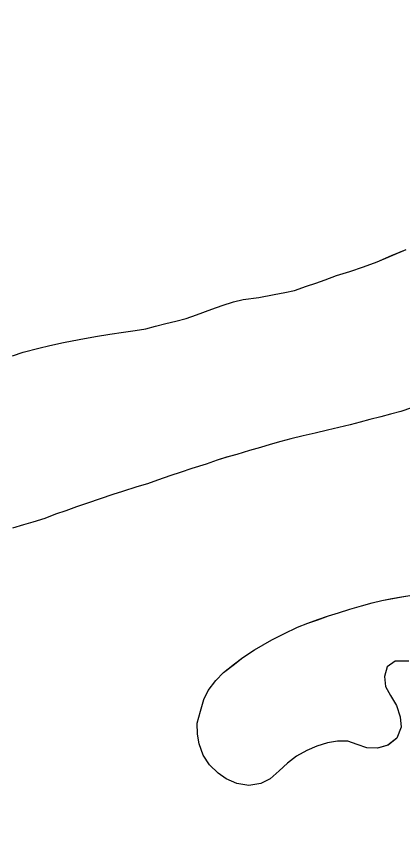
# Model space of a CAD drawing. Extents: x 3855477 to 3893699, y 299188 to 325115.
# Drawn here: x 3875367.7 to 3875486.5, y 306526.3 to 306779.4 of the extents above; entities that cross this region are included whole.
import ezdxf

# ---------------------------------------------------------------- set-up
doc = ezdxf.new("R2010")
doc.units = 0
for name, color, linetype in [('V-GRID-MAJR', 7, 'Continuous'), ('V-TOPO-SHOR', 7, 'Continuous'), ('V-WETL-SWMP', 7, 'Continuous')]:
    doc.layers.add(name, color=color, linetype=linetype)

msp = doc.modelspace()

# ---------------------------------------------------------------- linework, layer by layer
at = {"layer": 'V-GRID-MAJR'}
msp.add_spline([(3875665.17, 304876.37), (3875615.86, 307902.9), (3875517.13, 313962.91), (3875418.41, 320022.92), (3875368.98, 323056.4)], degree=3, dxfattribs=at)
at = {"layer": 'V-TOPO-SHOR'}
for points in [[(3875366.49, 306675.03), (3875369.82, 306676.11), (3875374.63, 306677.33), (3875378.05, 306678.23), (3875382.25, 306679.11), (3875387.05, 306680.07), (3875392.03, 306680.94), (3875396.49, 306681.64), (3875400.68, 306682.27), (3875404.27, 306682.81), (3875407.59, 306683.36), (3875410.56, 306684.18), (3875413.71, 306684.91), (3875416.77, 306685.64), (3875419.93, 306686.54), (3875423.17, 306687.62), (3875427.82, 306689.36), (3875430.98, 306690.53), (3875434.48, 306691.6), (3875437.46, 306692.33), (3875442.26, 306692.94), (3875446.98, 306693.82), (3875450.3, 306694.46), (3875453.27, 306695.1), (3875456.96, 306696.43), (3875459.85, 306697.34), (3875462.74, 306698.42), (3875466.25, 306699.66), (3875470.28, 306700.98), (3875474.49, 306702.39), (3875478.7, 306703.88), (3875483.17, 306705.81), (3875487.65, 306707.73)], [(3875489.31, 306659), (3875485.98, 306657.93), (3875482.83, 306657.11), (3875479.86, 306656.29), (3875476.44, 306655.4), (3875473.46, 306654.58), (3875470.4, 306653.76), (3875466.9, 306652.95), (3875463.4, 306652.14), (3875459.64, 306651.25), (3875455.97, 306650.45), (3875452.12, 306649.47), (3875449.05, 306648.65), (3875445.81, 306647.75), (3875442.83, 306646.84), (3875439.42, 306645.86), (3875435.56, 306644.71), (3875432.42, 306643.89), (3875429.52, 306642.9), (3875426.1, 306641.74), (3875421.72, 306640.34), (3875418.13, 306639.18), (3875415.24, 306638.18), (3875411.12, 306636.78), (3875408.05, 306635.7), (3875404.81, 306634.71), (3875400.34, 306633.31), (3875397.36, 306632.4), (3875393.5, 306630.99), (3875389.56, 306629.75), (3875386.23, 306628.59), (3875382.98, 306627.34), (3875379.74, 306626.36), (3875376.49, 306625.02), (3875372.81, 306623.86), (3875369.92, 306623.04), (3875366.51, 306622.06)], [(3875488.42, 306581.13), (3875484.24, 306581.12), (3875481.78, 306579.34), (3875480.94, 306576.39), (3875481.32, 306573.35), (3875482.84, 306570.54), (3875484.61, 306567.46), (3875485.77, 306564.05), (3875486.06, 306560.83), (3875484.78, 306557.46), (3875482.04, 306555.25), (3875478.81, 306554.35), (3875475.51, 306554.49), (3875472.57, 306555.5), (3875469.72, 306556.51), (3875466.51, 306556.57), (3875463.45, 306556.01), (3875460.13, 306554.94), (3875457.06, 306553.69), (3875453.9, 306551.92), (3875451.08, 306549.8), (3875448.61, 306547.41), (3875445.78, 306544.94), (3875442.97, 306543.51), (3875439.22, 306542.88), (3875435.58, 306543.47), (3875432.3, 306544.91), (3875429.82, 306546.7), (3875427.17, 306549.27), (3875425.22, 306552.26), (3875423.98, 306555.67), (3875423.42, 306558.64), (3875423.39, 306562.11), (3875424.33, 306565.75), (3875425.35, 306569.29), (3875426.7, 306572.14), (3875429.1, 306575.23), (3875431.41, 306577.62), (3875434.84, 306580.26), (3875437.4, 306582.21), (3875441.01, 306584.58), (3875443.64, 306586.1), (3875446.28, 306587.7), (3875449.96, 306589.55), (3875454.17, 306591.56), (3875457.41, 306592.81), (3875460.47, 306593.89), (3875463.71, 306595.04), (3875466.77, 306596.03), (3875470.27, 306597.1), (3875473.85, 306598.17), (3875477.17, 306599.07), (3875480.14, 306599.79), (3875483.19, 306600.35), (3875486.24, 306600.91), (3875489.38, 306601.46)]]:
    msp.add_lwpolyline(points, dxfattribs=at)
at = {"layer": 'V-WETL-SWMP'}
for p, q in [((3875478.7, 306703.88), (3875487.65, 306707.73)), ((3875474.49, 306702.39), (3875478.7, 306703.88)), ((3875470.28, 306700.98), (3875474.49, 306702.39)), ((3875462.74, 306698.42), (3875466.25, 306699.66)), ((3875466.25, 306699.66), (3875470.28, 306700.98)), ((3875453.27, 306695.1), (3875456.96, 306696.43)), ((3875456.96, 306696.43), (3875459.85, 306697.34)), ((3875459.85, 306697.34), (3875462.74, 306698.42)), ((3875442.26, 306692.94), (3875446.98, 306693.82)), ((3875446.98, 306693.82), (3875450.3, 306694.46)), ((3875450.3, 306694.46), (3875453.27, 306695.1)), ((3875430.98, 306690.53), (3875434.48, 306691.6)), ((3875434.48, 306691.6), (3875437.46, 306692.33)), ((3875437.46, 306692.33), (3875442.26, 306692.94)), ((3875423.17, 306687.62), (3875427.82, 306689.36)), ((3875427.82, 306689.36), (3875430.98, 306690.53)), ((3875416.78, 306685.64), (3875419.93, 306686.54)), ((3875419.93, 306686.54), (3875423.17, 306687.62)), ((3875407.59, 306683.36), (3875410.56, 306684.18)), ((3875410.56, 306684.18), (3875413.71, 306684.91)), ((3875413.71, 306684.91), (3875416.78, 306685.64)), ((3875392.04, 306680.94), (3875396.49, 306681.64)), ((3875396.49, 306681.64), (3875400.68, 306682.27)), ((3875400.68, 306682.27), (3875404.27, 306682.81)), ((3875404.27, 306682.81), (3875407.59, 306683.36)), ((3875378.05, 306678.22), (3875382.24, 306679.11)), ((3875382.24, 306679.11), (3875387.05, 306680.07)), ((3875387.05, 306680.07), (3875392.04, 306680.94)), ((3875366.49, 306675.03), (3875369.82, 306676.1)), ((3875369.82, 306676.1), (3875374.63, 306677.33)), ((3875374.63, 306677.33), (3875378.05, 306678.22)), ((3875489.31, 306659), (3875485.98, 306657.93)), ((3875479.86, 306656.29), (3875476.44, 306655.39)), ((3875482.83, 306657.11), (3875479.86, 306656.29)), ((3875485.98, 306657.93), (3875482.83, 306657.11)), ((3875470.4, 306653.76), (3875463.4, 306652.14)), ((3875473.47, 306654.58), (3875470.4, 306653.76)), ((3875476.44, 306655.39), (3875473.47, 306654.58)), ((3875459.64, 306651.25), (3875455.97, 306650.44)), ((3875463.4, 306652.14), (3875459.64, 306651.25)), ((3875449.05, 306648.65), (3875445.81, 306647.75)), ((3875452.12, 306649.47), (3875449.05, 306648.65)), ((3875455.97, 306650.44), (3875452.12, 306649.47)), ((3875439.42, 306645.86), (3875435.57, 306644.71)), ((3875442.83, 306646.84), (3875439.42, 306645.86)), ((3875445.81, 306647.75), (3875442.83, 306646.84)), ((3875432.41, 306643.89), (3875429.52, 306642.9)), ((3875435.57, 306644.71), (3875432.41, 306643.89)), ((3875426.1, 306641.74), (3875421.72, 306640.33)), ((3875429.52, 306642.9), (3875426.1, 306641.74)), ((3875415.24, 306638.18), (3875411.12, 306636.78)), ((3875418.13, 306639.18), (3875415.24, 306638.18)), ((3875421.72, 306640.33), (3875418.13, 306639.18)), ((3875408.05, 306635.7), (3875404.81, 306634.71)), ((3875411.12, 306636.78), (3875408.05, 306635.7)), ((3875400.34, 306633.31), (3875397.36, 306632.4)), ((3875404.81, 306634.71), (3875400.34, 306633.31)), ((3875393.5, 306630.99), (3875389.56, 306629.75)), ((3875397.36, 306632.4), (3875393.5, 306630.99)), ((3875386.23, 306628.59), (3875382.98, 306627.34)), ((3875389.56, 306629.75), (3875386.23, 306628.59)), ((3875379.74, 306626.35), (3875376.49, 306625.02)), ((3875382.98, 306627.34), (3875379.74, 306626.35)), ((3875369.92, 306623.04), (3875366.51, 306622.06)), ((3875372.81, 306623.86), (3875369.92, 306623.04)), ((3875376.49, 306625.02), (3875372.81, 306623.86)), ((3875480.14, 306599.8), (3875486.25, 306600.9)), ((3875486.25, 306600.9), (3875489.39, 306601.46)), ((3875470.27, 306597.1), (3875473.85, 306598.17)), ((3875473.85, 306598.17), (3875477.17, 306599.07)), ((3875477.17, 306599.07), (3875480.14, 306599.8)), ((3875463.71, 306595.04), (3875466.77, 306596.03)), ((3875466.77, 306596.03), (3875470.27, 306597.1)), ((3875454.17, 306591.56), (3875457.41, 306592.81)), ((3875457.41, 306592.81), (3875460.47, 306593.88)), ((3875460.47, 306593.88), (3875463.71, 306595.04)), ((3875449.96, 306589.55), (3875454.17, 306591.56)), ((3875443.64, 306586.1), (3875446.28, 306587.7)), ((3875446.28, 306587.7), (3875449.96, 306589.55)), ((3875441.01, 306584.58), (3875443.64, 306586.1)), ((3875437.4, 306582.21), (3875441.01, 306584.58)), ((3875431.41, 306577.62), (3875434.84, 306580.25)), ((3875434.84, 306580.25), (3875437.4, 306582.21)), ((3875484.24, 306581.12), (3875481.78, 306579.34)), ((3875488.42, 306581.13), (3875484.24, 306581.12)), ((3875429.1, 306575.23), (3875431.41, 306577.62)), ((3875481.78, 306579.34), (3875480.94, 306576.39)), ((3875426.7, 306572.14), (3875429.1, 306575.23)), ((3875480.94, 306576.39), (3875481.32, 306573.34)), ((3875481.32, 306573.34), (3875482.84, 306570.54)), ((3875425.35, 306569.29), (3875426.7, 306572.14)), ((3875482.84, 306570.54), (3875484.61, 306567.46)), ((3875424.33, 306565.75), (3875425.35, 306569.29)), ((3875484.61, 306567.46), (3875485.77, 306564.05)), ((3875423.39, 306562.11), (3875424.33, 306565.75)), ((3875485.77, 306564.05), (3875486.06, 306560.83)), ((3875423.42, 306558.63), (3875423.39, 306562.11)), ((3875486.06, 306560.83), (3875484.78, 306557.46)), ((3875423.98, 306555.67), (3875423.42, 306558.63)), ((3875484.78, 306557.46), (3875482.05, 306555.25)), ((3875425.22, 306552.26), (3875423.98, 306555.67)), ((3875460.13, 306554.94), (3875457.07, 306553.69)), ((3875463.45, 306556.01), (3875460.13, 306554.94)), ((3875466.51, 306556.57), (3875463.45, 306556.01)), ((3875469.72, 306556.51), (3875466.51, 306556.57)), ((3875472.57, 306555.5), (3875469.72, 306556.51)), ((3875475.51, 306554.49), (3875472.57, 306555.5)), ((3875482.05, 306555.25), (3875478.81, 306554.35)), ((3875427.17, 306549.27), (3875425.22, 306552.26)), ((3875457.07, 306553.69), (3875453.9, 306551.92)), ((3875478.81, 306554.35), (3875475.51, 306554.49)), ((3875451.08, 306549.8), (3875448.61, 306547.41)), ((3875453.9, 306551.92), (3875451.08, 306549.8)), ((3875429.82, 306546.7), (3875427.17, 306549.27)), ((3875448.61, 306547.41), (3875445.78, 306544.94)), ((3875432.3, 306544.91), (3875429.82, 306546.7)), ((3875435.58, 306543.46), (3875432.3, 306544.91)), ((3875445.78, 306544.94), (3875442.97, 306543.51)), ((3875439.22, 306542.88), (3875435.58, 306543.46)), ((3875442.97, 306543.51), (3875439.22, 306542.88))]:
    msp.add_line(p, q, dxfattribs=at)

doc.saveas('drawing.dxf')
